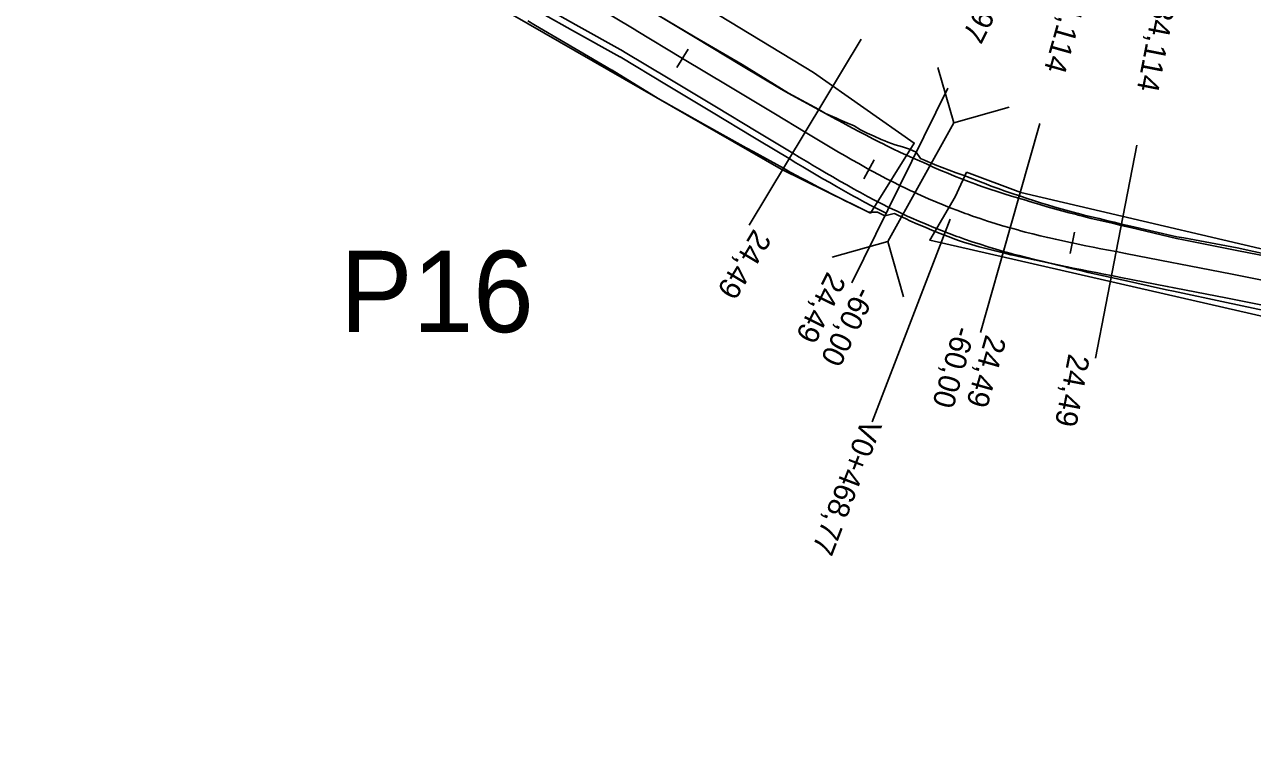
# Model space of a CAD drawing. Extents: x -636600 to -628587, y -1090963 to -1085869.
# Drawn here: x -634878.2 to -634765.1, y -1089450.4 to -1089382.7 of the extents above; entities that cross this region are included whole.
import ezdxf

# ---------------------------------------------------------------- set-up
doc = ezdxf.new("R2010")
doc.units = 0
for name, color, linetype in [('01_PARCELY_NÁVRH_PC', 7, 'Continuous'), ('03_PC_OBJEKTY_STAV', 7, 'Continuous'), ('dno příkopu', 7, 'Continuous'), ('HEKTOMETRY20', 7, 'Continuous'), ('HL_BODY', 7, 'Continuous'), ('POLOMERY', 7, 'Continuous'), ('situace_osa', 7, 'Continuous'), ('situace_těleso', 7, 'Continuous'), ('situace_vozovka', 7, 'Continuous'), ('VRCHOLY', 7, 'Continuous')]:
    doc.layers.add(name, color=color, linetype=linetype)

msp = doc.modelspace()

# ---------------------------------------------------------------- linework, layer by layer
at = {"layer": '01_PARCELY_NÁVRH_PC'}
for points in [[(-635000.77, -1089355.75), (-634992.82, -1089357.89), (-634964.76, -1089360.12), (-634942.94, -1089362.72), (-634923.44, -1089363.78), (-634877.77, -1089368.09), (-634857.68, -1089371.07), (-634844.84, -1089375.17), (-634808.54, -1089396.06), (-634800.32, -1089400.11), (-634796.28, -1089393.65), (-634805.57, -1089387.14), (-634823.04, -1089376.53), (-634843.52, -1089366.55), (-634864.69, -1089362.3), (-634899.32, -1089358.54), (-634935.9, -1089356.13), (-634995.65, -1089350.55)], [(-634791.48, -1089396.34), (-634786.46, -1089398.22), (-634756.6, -1089405.22), (-634679.35, -1089420.07), (-634659.15, -1089425.61), (-634613.45, -1089441.16), (-634599.95, -1089444.28), (-634600.59, -1089450.37), (-634657.94, -1089431.36), (-634675.44, -1089426.56), (-634709.26, -1089420.16), (-634738.13, -1089415.59), (-634794.85, -1089402.59), (-634792.5, -1089398.61)]]:
    msp.add_lwpolyline(points, close=True, dxfattribs=at)
at = {"layer": '03_PC_OBJEKTY_STAV'}
for points in [[(-634787.55, -1089390.35), (-634792.65, -1089391.8), (-634794.11, -1089386.7)], [(-634798.73, -1089402.73), (-634792.65, -1089391.8)], [(-634797.27, -1089407.83), (-634798.73, -1089402.73), (-634803.83, -1089404.18)]]:
    msp.add_lwpolyline(points, dxfattribs=at)
at = {"layer": 'dno příkopu'}
msp.add_lwpolyline([(-634830.5, -1089381.73), (-634827.75, -1089383.27), (-634823.41, -1089385.7), (-634823.38, -1089385.71), (-634819.1, -1089388.29), (-634814.81, -1089390.87), (-634811.16, -1089393.07), (-634810.53, -1089393.44), (-634807.79, -1089395.09), (-634807.18, -1089395.46), (-634806.56, -1089395.83), (-634806.24, -1089396.02), (-634805.94, -1089396.2), (-634805.32, -1089396.57), (-634804.7, -1089396.94), (-634804.07, -1089397.3), (-634803.44, -1089397.67), (-634802.8, -1089398.03), (-634802.16, -1089398.39), (-634801.82, -1089398.58), (-634801.51, -1089398.74), (-634800.86, -1089399.1), (-634800.21, -1089399.44), (-634799.54, -1089399.78), (-634798.88, -1089400.12)], dxfattribs=at)
at = {"layer": 'HEKTOMETRY20'}
for points in [[(-634817.11, -1089384.99), (-634818.15, -1089386.7)], [(-634799.97, -1089395.2), (-634800.93, -1089396.96)], [(-634781.51, -1089401.88), (-634781.92, -1089403.83)]]:
    msp.add_lwpolyline(points, dxfattribs=at)
at = {"layer": 'HL_BODY'}
for points in [[(-634806.32, -1089392.65), (-634801.17, -1089384.08)], [(-634797.61, -1089397.56), (-634793.19, -1089388.59)], [(-634787.44, -1089401.47), (-634784.71, -1089391.85)], [(-634777.68, -1089403.66), (-634775.77, -1089393.85)]]:
    msp.add_lwpolyline(points, dxfattribs=at)
at = {"layer": 'POLOMERY'}
for points in [[(-634806.32, -1089392.65), (-634811.48, -1089401.22)], [(-634797.61, -1089397.56), (-634802.04, -1089406.53)], [(-634787.44, -1089401.47), (-634790.17, -1089411.1)], [(-634777.68, -1089403.66), (-634779.6, -1089413.48)]]:
    msp.add_lwpolyline(points, dxfattribs=at)
at = {"layer": 'situace_osa'}
msp.add_lwpolyline([(-634826.2, -1089380.69), (-634821.94, -1089383.26), (-634821.91, -1089383.27), (-634817.63, -1089385.85), (-634813.35, -1089388.42), (-634809.69, -1089390.62), (-634809.06, -1089391), (-634806.32, -1089392.65), (-634805.71, -1089393.02), (-634805.1, -1089393.38), (-634804.78, -1089393.58), (-634804.48, -1089393.75), (-634803.87, -1089394.12), (-634803.25, -1089394.48), (-634802.64, -1089394.84), (-634802.02, -1089395.2), (-634801.4, -1089395.55), (-634800.78, -1089395.9), (-634800.45, -1089396.08), (-634800.15, -1089396.24), (-634799.52, -1089396.58), (-634798.89, -1089396.91), (-634798.25, -1089397.24), (-634797.61, -1089397.56), (-634797.03, -1089397.84), (-634796.96, -1089397.88), (-634796.65, -1089398.03), (-634796.3, -1089398.19), (-634795.99, -1089398.33), (-634795.64, -1089398.49), (-634794.97, -1089398.78), (-634794.3, -1089399.07), (-634793.63, -1089399.35), (-634792.96, -1089399.62), (-634792.28, -1089399.88), (-634791.59, -1089400.13), (-634791.36, -1089400.22), (-634790.91, -1089400.38), (-634790.22, -1089400.61), (-634789.53, -1089400.84), (-634788.83, -1089401.06), (-634788.14, -1089401.27), (-634787.44, -1089401.47), (-634787.21, -1089401.54), (-634786.75, -1089401.66), (-634786.58, -1089401.71), (-634786.06, -1089401.85), (-634785.37, -1089402.02), (-634784.67, -1089402.19), (-634783.98, -1089402.36), (-634783.28, -1089402.52), (-634782.59, -1089402.67), (-634781.89, -1089402.82), (-634781.72, -1089402.85), (-634781.19, -1089402.97), (-634780.49, -1089403.11), (-634779.79, -1089403.25), (-634779.09, -1089403.39), (-634778.39, -1089403.52), (-634777.68, -1089403.66), (-634776.81, -1089403.83), (-634772.55, -1089404.67), (-634771.91, -1089404.79), (-634767, -1089405.75), (-634762.09, -1089406.71)], dxfattribs=at)
at = {"layer": 'situace_těleso'}
for points in [[(-634820.75, -1089381.33), (-634816.46, -1089383.9), (-634812.14, -1089386.42), (-634808.51, -1089388.66), (-634807.88, -1089389.04), (-634805.07, -1089390.56), (-634804.45, -1089390.92), (-634803.8, -1089391.21), (-634803.45, -1089391.36), (-634803.14, -1089391.5), (-634802.49, -1089391.78), (-634801.83, -1089392.06), (-634801.23, -1089392.42), (-634800.62, -1089392.75), (-634799.98, -1089393.03), (-634799.34, -1089393.31), (-634799, -1089393.46), (-634798.7, -1089393.58), (-634798.05, -1089393.83), (-634797.37, -1089394), (-634796.73, -1089394.23), (-634796.1, -1089394.49), (-634795.71, -1089395.08), (-634795.64, -1089395.11), (-634795.33, -1089395.23), (-634795, -1089395.38), (-634794.7, -1089395.51), (-634794.36, -1089395.65), (-634793.72, -1089395.91), (-634793.08, -1089396.16), (-634792.43, -1089396.39), (-634791.78, -1089396.61), (-634791.13, -1089396.85), (-634790.49, -1089397.1), (-634790.27, -1089397.19), (-634789.85, -1089397.36), (-634789.21, -1089397.61), (-634788.56, -1089397.85), (-634787.91, -1089398.08), (-634787.26, -1089398.3), (-634786.6, -1089398.51), (-634786.39, -1089398.58), (-634785.96, -1089398.73), (-634785.8, -1089398.78), (-634785.31, -1089398.95), (-634784.65, -1089399.16), (-634784, -1089399.36), (-634783.33, -1089399.56), (-634782.66, -1089399.75), (-634781.99, -1089399.93), (-634781.31, -1089400.11), (-634781.15, -1089400.15), (-634780.63, -1089400.29), (-634779.95, -1089400.46), (-634779.26, -1089400.62), (-634778.57, -1089400.79), (-634777.88, -1089400.95), (-634777.19, -1089401.12), (-634776.32, -1089401.32), (-634772.08, -1089402.29), (-634771.44, -1089402.4), (-634766.53, -1089403.32), (-634761.64, -1089404.37)], [(-634762.62, -1089409.39), (-634767.51, -1089408.36), (-634772.4, -1089407.31), (-634773.04, -1089407.17), (-634777.29, -1089406.24), (-634778.15, -1089406.05), (-634778.85, -1089405.89), (-634779.55, -1089405.73), (-634780.25, -1089405.57), (-634780.95, -1089405.41), (-634781.66, -1089405.24), (-634782.19, -1089405.12), (-634782.36, -1089405.07), (-634783.07, -1089404.9), (-634783.78, -1089404.72), (-634784.49, -1089404.56), (-634785.21, -1089404.42), (-634785.93, -1089404.27), (-634786.65, -1089404.12), (-634787.2, -1089403.99), (-634787.37, -1089403.95), (-634787.86, -1089403.84), (-634788.09, -1089403.78), (-634788.83, -1089403.6), (-634789.56, -1089403.41), (-634790.29, -1089403.21), (-634791.02, -1089403), (-634791.75, -1089402.78), (-634792.22, -1089402.62), (-634792.46, -1089402.53), (-634793.17, -1089402.26), (-634793.88, -1089401.98), (-634794.59, -1089401.7), (-634795.29, -1089401.41), (-634795.99, -1089401.12), (-634796.68, -1089400.81), (-634797.04, -1089400.64), (-634797.37, -1089400.49), (-634797.73, -1089400.32), (-634798.05, -1089400.16), (-634798.13, -1089400.13), (-634799, -1089400.36), (-634799.67, -1089400.03), (-634800.51, -1089400.02), (-634801.17, -1089399.68), (-634801.84, -1089399.35), (-634802.16, -1089399.19), (-634802.51, -1089399.03), (-634803.18, -1089398.7), (-634803.84, -1089398.37), (-634804.5, -1089398.04), (-634805.15, -1089397.7), (-634805.79, -1089397.36), (-634806.43, -1089397.01), (-634806.73, -1089396.85), (-634807.07, -1089396.67), (-634807.7, -1089396.33), (-634808.33, -1089395.98), (-634811.13, -1089394.44), (-634811.77, -1089394.09), (-634815.5, -1089392.01), (-634819.86, -1089389.55), (-634824.12, -1089386.93), (-634824.14, -1089386.92), (-634828.44, -1089384.42), (-634831.16, -1089382.82), (-634831.87, -1089382.4)]]:
    msp.add_lwpolyline(points, dxfattribs=at)
at = {"layer": 'situace_vozovka'}
for points in [[(-634830.19, -1089381.22), (-634827.44, -1089382.76), (-634823.1, -1089385.18), (-634823.07, -1089385.2), (-634818.79, -1089387.77), (-634814.51, -1089390.35), (-634810.85, -1089392.55), (-634810.22, -1089392.93), (-634807.48, -1089394.58), (-634806.87, -1089394.94), (-634806.25, -1089395.31), (-634805.93, -1089395.51), (-634805.64, -1089395.68), (-634805.02, -1089396.05), (-634804.39, -1089396.42), (-634803.77, -1089396.78), (-634803.14, -1089397.15), (-634802.5, -1089397.51), (-634801.87, -1089397.86), (-634801.53, -1089398.05), (-634801.23, -1089398.22), (-634800.58, -1089398.57), (-634799.93, -1089398.91), (-634799.27, -1089399.25), (-634798.61, -1089399.58), (-634798.01, -1089399.87), (-634797.93, -1089399.91), (-634797.61, -1089400.06), (-634797.25, -1089400.23), (-634796.92, -1089400.38), (-634796.56, -1089400.54), (-634795.87, -1089400.85), (-634795.18, -1089401.14), (-634794.48, -1089401.43), (-634793.78, -1089401.71), (-634793.07, -1089401.98), (-634792.36, -1089402.25), (-634792.12, -1089402.34), (-634791.65, -1089402.5), (-634790.94, -1089402.75), (-634790.22, -1089402.98), (-634789.5, -1089403.21), (-634788.78, -1089403.43), (-634788.05, -1089403.64), (-634787.82, -1089403.7), (-634787.34, -1089403.84), (-634787.17, -1089403.88), (-634786.63, -1089404.03), (-634785.91, -1089404.21), (-634785.2, -1089404.38), (-634784.49, -1089404.55), (-634783.77, -1089404.71), (-634783.06, -1089404.87), (-634782.35, -1089405.02), (-634782.18, -1089405.06), (-634781.64, -1089405.17), (-634780.93, -1089405.31), (-634780.23, -1089405.46), (-634779.52, -1089405.59), (-634778.82, -1089405.73), (-634778.12, -1089405.87), (-634777.25, -1089406.04), (-634772.98, -1089406.87), (-634772.34, -1089407), (-634767.43, -1089407.96), (-634762.52, -1089408.92)], [(-634820.76, -1089381.34), (-634816.47, -1089383.92), (-634812.19, -1089386.5), (-634808.53, -1089388.7), (-634807.89, -1089389.05), (-634805.08, -1089390.59), (-634804.45, -1089390.93), (-634803.83, -1089391.27), (-634803.5, -1089391.45), (-634803.21, -1089391.61), (-634802.58, -1089391.95), (-634801.96, -1089392.28), (-634801.34, -1089392.61), (-634800.72, -1089392.93), (-634800.1, -1089393.25), (-634799.48, -1089393.57), (-634799.16, -1089393.73), (-634798.86, -1089393.88), (-634798.24, -1089394.18), (-634797.62, -1089394.48), (-634797, -1089394.76), (-634796.37, -1089395.04), (-634795.81, -1089395.29), (-634795.74, -1089395.32), (-634795.43, -1089395.45), (-634795.1, -1089395.6), (-634794.8, -1089395.74), (-634794.47, -1089395.89), (-634793.84, -1089396.17), (-634793.2, -1089396.44), (-634792.56, -1089396.71), (-634791.92, -1089396.96), (-634791.27, -1089397.21), (-634790.62, -1089397.45), (-634790.39, -1089397.54), (-634789.97, -1089397.69), (-634789.31, -1089397.91), (-634788.65, -1089398.13), (-634787.99, -1089398.34), (-634787.33, -1089398.54), (-634786.66, -1089398.73), (-634786.45, -1089398.79), (-634786.01, -1089398.93), (-634785.85, -1089398.98), (-634785.36, -1089399.14), (-634784.7, -1089399.33), (-634784.03, -1089399.52), (-634783.37, -1089399.71), (-634782.7, -1089399.89), (-634782.02, -1089400.07), (-634781.34, -1089400.25), (-634781.18, -1089400.29), (-634780.66, -1089400.42), (-634779.98, -1089400.59), (-634779.29, -1089400.75), (-634778.6, -1089400.92), (-634777.91, -1089401.08), (-634777.21, -1089401.25), (-634776.35, -1089401.45), (-634772.12, -1089402.46), (-634771.48, -1089402.58), (-634766.57, -1089403.54), (-634761.66, -1089404.5)]]:
    msp.add_lwpolyline(points, dxfattribs=at)
at = {"layer": 'VRCHOLY'}
msp.add_lwpolyline([(-634792.97, -1089400.68), (-634800.15, -1089419.34)], dxfattribs=at)

# ---------------------------------------------------------------- texts
at = {"layer": '03_PC_OBJEKTY_STAV'}
msp.add_text('P16', height=7.5, dxfattribs=at).set_placement((-634849.18, -1089411.08))
at = {"layer": 'HL_BODY'}
for s, rotation, p in [('PK0+463,197', 243.7504, (-634784.72, -1089369.15)), ('KP0+474,114', 254.1753, (-634779.9, -1089371.2)), ('PT0+484,114', 258.95, (-634772.69, -1089372.87))]:
    msp.add_text(s, height=2, rotation=rotation, dxfattribs=at).set_placement(p)
at = {"layer": 'POLOMERY'}
for s, rotation, p in [('24,49', 238.9758, (-634811.05, -1089401.48)), ('24,49', 243.7504, (-634804.28, -1089405.42)), ('-60,00', 243.7504, (-634801.59, -1089406.75)), ('-60,00', 254.1753, (-634792.57, -1089410.41)), ('24,49', 254.1753, (-634789.69, -1089411.23)), ('24,49', 258.95, (-634782.06, -1089413))]:
    msp.add_text(s, height=2, rotation=rotation, dxfattribs=at).set_placement(p)
at = {"layer": 'VRCHOLY'}
msp.add_text('V0+468,77', height=2, rotation=248.9629, dxfattribs=at).set_placement((-634801.09, -1089418.98))

doc.saveas('drawing.dxf')
